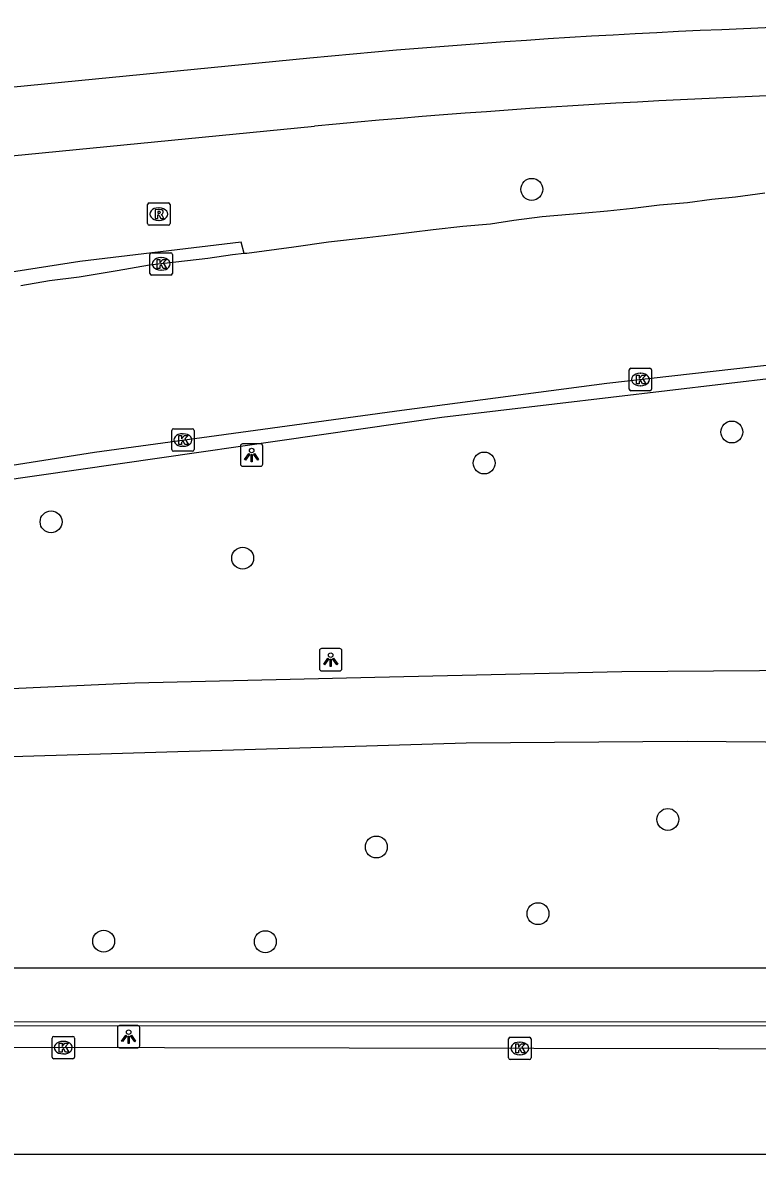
# Model space of a CAD drawing. Extents: x 160203 to 161526, y 379529 to 381797.
# Drawn here: x 161068.4 to 161101.1, y 380876.9 to 380927.4 of the extents above; entities that cross this region are included whole.
import ezdxf

# ---------------------------------------------------------------- set-up
doc = ezdxf.new("R2010")
doc.units = 0
for name, color, linetype in [('IMGEO_Boom', 7, 'Continuous'), ('IMGEO_Fietspad_gesloten', 7, 'Continuous'), ('IMGEO_Fietspad_open', 7, 'Continuous'), ('IMGEO_Hek', 7, 'Continuous'), ('IMGEO_Kolk', 7, 'Continuous'), ('IMGEO_Lichtpunt', 7, 'Continuous'), ('IMGEO_Parkeervlak_gesloten', 7, 'Continuous'), ('IMGEO_Rijbaan_lokaal_gesloten', 7, 'Continuous'), ('IMGEO_Rijbaan_lokaal_open', 7, 'Continuous'), ('IMGEO_Rioolput', 7, 'Continuous'), ('IMGEO_Voetpad_open', 7, 'Continuous')]:
    doc.layers.add(name, color=color, linetype=linetype)

msp = doc.modelspace()

# ---------------------------------------------------------------- linework, layer by layer
at = {"layer": 'IMGEO_Boom'}
for centre in [(161091.084, 380919.977), (161100.009, 380909.149), (161088.962, 380907.765), (161069.643, 380905.14), (161078.189, 380903.52), (161097.154, 380891.86), (161084.15, 380890.628), (161091.362, 380887.653), (161071.987, 380886.425), (161079.199, 380886.402)]:
    msp.add_circle(centre, 0.489, dxfattribs=at)
at = {"layer": 'IMGEO_Fietspad_gesloten'}
for points in [[(161081.188, 380925.839), (161058.258, 380923.593), (161048.927, 380922.517)], [(161024.703, 380916.576), (161040.372, 380918.481), (161058.594, 380920.566), (161081.399, 380922.804)]]:
    msp.add_lwpolyline(points, dxfattribs=at)
for centre, radius, start, end in [((161114.67, 380573.858), 353.57, 90.40643, 95.43388), ((161116.119, 380553.922), 370.512, 90.61516, 95.37696)]:
    msp.add_arc(centre, radius, start, end, dxfattribs=at)
at = {"layer": 'IMGEO_Fietspad_open'}
for points in [[(161036.488, 380895.698), (161042.305, 380896.208), (161061.067, 380897.388), (161073.38, 380897.959), (161084.082, 380898.213), (161095.1, 380898.454), (161105.332, 380898.53), (161117.126, 380898.124), (161120.668, 380898.073), (161123.689, 380898.327), (161129.631, 380899.685), (161133.998, 380901.119), (161140.815, 380903.746), (161147.074, 380906.106), (161153.371, 380908.314), (161159.693, 380910.23), (161165.622, 380911.461), (161168.72, 380911.906)], [(161046.53, 380893.634), (161053.032, 380894.05), (161066.888, 380894.645), (161088.156, 380895.281), (161098.02, 380895.357), (161120.693, 380895.154), (161127.777, 380896.195), (161134.112, 380898.01), (161152.584, 380905.015), (161160.785, 380907.642), (161164.606, 380908.593), (161169.291, 380909.126)]]:
    msp.add_lwpolyline(points, dxfattribs=at)
at = {"layer": 'IMGEO_Hek'}
msp.add_lwpolyline([(161024.403, 380882.66), (161191.319, 380882.635)], dxfattribs=at)
at = {"layer": 'IMGEO_Kolk'}
for p, q in [((161074.053, 380916.225), (161074.053, 380917.077)), ((161074.128, 380917.151), (161074.98, 380917.151)), ((161074.541, 380916.931), (161074.566, 380916.931)), ((161075.054, 380917.077), (161075.054, 380916.225)), ((161074.564, 380916.371), (161074.539, 380916.371)), ((161074.98, 380916.151), (161074.128, 380916.151)), ((161095.43, 380911.066), (161095.43, 380911.918)), ((161095.505, 380911.992), (161096.357, 380911.992)), ((161095.918, 380911.772), (161095.943, 380911.772)), ((161096.431, 380911.918), (161096.431, 380911.066)), ((161095.941, 380911.212), (161095.916, 380911.212)), ((161096.357, 380910.992), (161095.505, 380910.992)), ((161075.023, 380908.365), (161075.023, 380909.217)), ((161075.098, 380909.291), (161075.95, 380909.291)), ((161076.024, 380909.217), (161076.024, 380908.365)), ((161075.511, 380909.071), (161075.536, 380909.071)), ((161075.95, 380908.291), (161075.098, 380908.291)), ((161075.534, 380908.511), (161075.509, 380908.511)), ((161069.687, 380881.25), (161069.687, 380882.102)), ((161069.762, 380882.176), (161070.614, 380882.176)), ((161070.175, 380881.956), (161070.2, 380881.956)), ((161070.688, 380882.102), (161070.688, 380881.25)), ((161090.051, 380881.214), (161090.051, 380882.066)), ((161090.126, 380882.14), (161090.978, 380882.14)), ((161090.539, 380881.92), (161090.564, 380881.92)), ((161091.052, 380882.066), (161091.052, 380881.214)), ((161070.198, 380881.396), (161070.173, 380881.396)), ((161070.614, 380881.176), (161069.762, 380881.176)), ((161090.978, 380881.14), (161090.126, 380881.14)), ((161090.562, 380881.36), (161090.537, 380881.36))]:
    msp.add_line(p, q, dxfattribs=at)
for points in [[(161074.053, 380916.225), (161074.053, 380917.077)], [(161074.128, 380917.151), (161074.98, 380917.151)], [(161074.374, 380916.851), (161074.497, 380916.851), (161074.497, 380916.7), (161074.627, 380916.851), (161074.791, 380916.851), (161074.645, 380916.7), (161074.798, 380916.451), (161074.646, 380916.451), (161074.561, 380916.615), (161074.497, 380916.548), (161074.497, 380916.451), (161074.374, 380916.451), (161074.374, 380916.851)], [(161075.054, 380917.077), (161075.054, 380916.225)], [(161074.98, 380916.151), (161074.128, 380916.151)], [(161095.43, 380911.066), (161095.43, 380911.918)], [(161095.505, 380911.992), (161096.357, 380911.992)], [(161095.751, 380911.692), (161095.874, 380911.692), (161095.874, 380911.541), (161096.004, 380911.692), (161096.168, 380911.692), (161096.022, 380911.541), (161096.175, 380911.292), (161096.023, 380911.292), (161095.938, 380911.456), (161095.874, 380911.389), (161095.874, 380911.292), (161095.751, 380911.292), (161095.751, 380911.692)], [(161096.431, 380911.918), (161096.431, 380911.066)], [(161096.357, 380910.992), (161095.505, 380910.992)], [(161075.023, 380908.365), (161075.023, 380909.217)], [(161075.098, 380909.291), (161075.95, 380909.291)], [(161076.024, 380909.217), (161076.024, 380908.365)], [(161075.344, 380908.991), (161075.467, 380908.991), (161075.467, 380908.84), (161075.597, 380908.991), (161075.761, 380908.991), (161075.615, 380908.84), (161075.768, 380908.591), (161075.616, 380908.591), (161075.531, 380908.755), (161075.467, 380908.688), (161075.467, 380908.591), (161075.344, 380908.591), (161075.344, 380908.991)], [(161075.95, 380908.291), (161075.098, 380908.291)], [(161069.687, 380881.25), (161069.687, 380882.102)], [(161069.762, 380882.176), (161070.614, 380882.176)], [(161070.008, 380881.876), (161070.131, 380881.876), (161070.131, 380881.725), (161070.261, 380881.876), (161070.425, 380881.876), (161070.279, 380881.725), (161070.432, 380881.476), (161070.28, 380881.476), (161070.195, 380881.64), (161070.131, 380881.573), (161070.131, 380881.476), (161070.008, 380881.476), (161070.008, 380881.876)], [(161070.688, 380882.102), (161070.688, 380881.25)], [(161090.051, 380881.214), (161090.051, 380882.066)], [(161090.126, 380882.14), (161090.978, 380882.14)], [(161091.052, 380882.066), (161091.052, 380881.214)], [(161090.372, 380881.84), (161090.495, 380881.84), (161090.495, 380881.689), (161090.625, 380881.84), (161090.789, 380881.84), (161090.643, 380881.689), (161090.796, 380881.44), (161090.644, 380881.44), (161090.559, 380881.604), (161090.495, 380881.537), (161090.495, 380881.44), (161090.372, 380881.44), (161090.372, 380881.84)], [(161070.614, 380881.176), (161069.762, 380881.176)], [(161090.978, 380881.14), (161090.126, 380881.14)]]:
    msp.add_lwpolyline(points, dxfattribs=at)
for centre, start, end in [((161074.13, 380917.075), 91.552, 178.448), ((161074.13, 380917.075), 91.552, 178.448), ((161074.978, 380917.075), 1.552, 88.448), ((161074.978, 380917.075), 1.552, 88.448), ((161074.13, 380916.227), 181.552, 268.448), ((161074.13, 380916.227), 181.552, 268.448), ((161074.978, 380916.227), 271.552, 358.448), ((161074.978, 380916.227), 271.552, 358.448), ((161095.507, 380911.916), 91.552, 178.448), ((161095.507, 380911.916), 91.552, 178.448), ((161096.355, 380911.916), 1.552, 88.448), ((161096.355, 380911.916), 1.552, 88.448), ((161095.507, 380911.068), 181.552, 268.448), ((161095.507, 380911.068), 181.552, 268.448), ((161096.355, 380911.068), 271.552, 358.448), ((161096.355, 380911.068), 271.552, 358.448), ((161075.1, 380909.215), 91.552, 178.448), ((161075.1, 380909.215), 91.552, 178.448), ((161075.948, 380909.215), 1.552, 88.448), ((161075.948, 380909.215), 1.552, 88.448), ((161075.1, 380908.367), 181.552, 268.448), ((161075.1, 380908.367), 181.552, 268.448), ((161075.948, 380908.367), 271.552, 358.448), ((161075.948, 380908.367), 271.552, 358.448), ((161069.764, 380882.1), 91.552, 178.448), ((161069.764, 380882.1), 91.552, 178.448), ((161070.612, 380882.1), 1.552, 88.448), ((161070.612, 380882.1), 1.552, 88.448), ((161090.128, 380882.064), 91.552, 178.448), ((161090.128, 380882.064), 91.552, 178.448), ((161090.976, 380882.064), 1.552, 88.448), ((161090.976, 380882.064), 1.552, 88.448), ((161069.764, 380881.252), 181.552, 268.448), ((161069.764, 380881.252), 181.552, 268.448), ((161070.612, 380881.252), 271.552, 358.448), ((161070.612, 380881.252), 271.552, 358.448), ((161090.128, 380881.216), 181.552, 268.448), ((161090.128, 380881.216), 181.552, 268.448), ((161090.976, 380881.216), 271.552, 358.448), ((161090.976, 380881.216), 271.552, 358.448)]:
    msp.add_arc(centre, 0.0765, start, end, dxfattribs=at)
for centre, major_axis, ratio, start_param, end_param in [((161074.54, 380916.651), (-0.387, 0.002), 0.722429, 4.712389, 7.853982), ((161074.565, 380916.651), (-0.39, 0.002), 0.717154, 1.570796, 4.712389), ((161095.917, 380911.492), (-0.387, 0.002), 0.722429, 4.712389, 7.853982), ((161095.942, 380911.492), (-0.39, 0.002), 0.717154, 1.570796, 4.712389), ((161075.51, 380908.791), (-0.387, 0.002), 0.722429, 4.712389, 7.853982), ((161075.535, 380908.791), (-0.39, 0.002), 0.717154, 1.570796, 4.712389), ((161070.174, 380881.676), (-0.387, 0.002), 0.722429, 4.712389, 7.853982), ((161070.199, 380881.676), (-0.39, 0.002), 0.717154, 1.570796, 4.712389), ((161090.538, 380881.64), (-0.387, 0.002), 0.722429, 4.712389, 7.853982), ((161090.563, 380881.64), (-0.39, 0.002), 0.717154, 1.570796, 4.712389)]:
    msp.add_ellipse(centre, major_axis=major_axis, ratio=ratio, start_param=start_param, end_param=end_param, dxfattribs=at)
at = {"layer": 'IMGEO_Lichtpunt'}
for p, q in [((161078.089, 380908.524), (161078.089, 380907.717)), ((161078.089, 380908.524), (161078.089, 380907.717)), ((161078.991, 380908.619), (161078.183, 380908.619)), ((161078.991, 380908.619), (161078.183, 380908.619)), ((161079.085, 380907.717), (161079.085, 380908.524)), ((161079.085, 380907.717), (161079.085, 380908.524)), ((161078.183, 380907.623), (161078.991, 380907.623)), ((161078.183, 380907.623), (161078.991, 380907.623)), ((161081.616, 380899.391), (161081.616, 380898.584)), ((161081.616, 380899.391), (161081.616, 380898.584)), ((161082.518, 380899.486), (161081.71, 380899.486)), ((161082.518, 380899.486), (161081.71, 380899.486)), ((161082.612, 380898.584), (161082.612, 380899.391)), ((161082.612, 380898.584), (161082.612, 380899.391)), ((161081.71, 380898.49), (161082.518, 380898.49)), ((161081.71, 380898.49), (161082.518, 380898.49)), ((161072.603, 380882.568), (161072.603, 380881.761)), ((161072.603, 380882.568), (161072.603, 380881.761)), ((161073.505, 380882.663), (161072.697, 380882.663)), ((161073.505, 380882.663), (161072.697, 380882.663)), ((161073.599, 380881.761), (161073.599, 380882.568)), ((161073.599, 380881.761), (161073.599, 380882.568)), ((161072.697, 380881.667), (161073.505, 380881.667)), ((161072.697, 380881.667), (161073.505, 380881.667))]:
    msp.add_line(p, q, dxfattribs=at)
for points in [[(161078.463, 380908.188), (161078.502, 380908.16), (161078.314, 380907.898), (161078.276, 380907.925), (161078.463, 380908.188)], [(161078.565, 380908.14), (161078.612, 380908.14), (161078.612, 380907.818), (161078.565, 380907.818), (161078.565, 380908.14)], [(161078.675, 380908.16), (161078.713, 380908.187), (161078.9, 380907.925), (161078.861, 380907.897), (161078.675, 380908.16)], [(161081.99, 380899.055), (161082.029, 380899.027), (161081.841, 380898.765), (161081.803, 380898.792), (161081.99, 380899.055)], [(161082.202, 380899.027), (161082.24, 380899.054), (161082.427, 380898.792), (161082.388, 380898.764), (161082.202, 380899.027)], [(161082.092, 380899.007), (161082.139, 380899.007), (161082.139, 380898.685), (161082.092, 380898.685), (161082.092, 380899.007)], [(161072.977, 380882.232), (161073.016, 380882.204), (161072.828, 380881.942), (161072.79, 380881.969), (161072.977, 380882.232)], [(161073.079, 380882.184), (161073.126, 380882.184), (161073.126, 380881.862), (161073.079, 380881.862), (161073.079, 380882.184)], [(161073.189, 380882.204), (161073.227, 380882.231), (161073.414, 380881.969), (161073.375, 380881.941), (161073.189, 380882.204)]]:
    msp.add_lwpolyline(points, dxfattribs=at)
for centre in [(161078.588, 380908.322), (161082.115, 380899.189), (161073.102, 380882.366)]:
    msp.add_circle(centre, 0.0994, dxfattribs=at)
for centre, start, end in [((161078.183, 380908.524), 90, 180), ((161078.183, 380908.524), 90, 180), ((161078.991, 380908.524), 0, 90), ((161078.991, 380908.524), 0, 90), ((161078.183, 380907.717), 180, 270), ((161078.183, 380907.717), 180, 270), ((161078.991, 380907.717), 270, 0), ((161078.991, 380907.717), 270, 360), ((161081.71, 380899.391), 90, 180), ((161081.71, 380899.391), 90, 180), ((161082.518, 380899.391), 0, 90), ((161082.518, 380899.391), 0, 90), ((161081.71, 380898.584), 180, 270), ((161081.71, 380898.584), 180, 270), ((161082.518, 380898.584), 270, 0), ((161082.518, 380898.584), 270, 360), ((161072.697, 380882.568), 90, 180), ((161072.697, 380882.568), 90, 180), ((161073.505, 380882.568), 0, 90), ((161073.505, 380882.568), 0, 90), ((161072.697, 380881.761), 180, 270), ((161072.697, 380881.761), 180, 270), ((161073.505, 380881.761), 270, 0), ((161073.505, 380881.761), 270, 360)]:
    msp.add_arc(centre, 0.0946, start, end, dxfattribs=at)
at = {"layer": 'IMGEO_Parkeervlak_gesloten'}
msp.add_lwpolyline([(161190.008, 380881.462), (161025.263, 380881.755)], dxfattribs=at)
at = {"layer": 'IMGEO_Rijbaan_lokaal_gesloten'}
for points in [[(161101.473, 380919.812), (161100.178, 380919.634), (161099.111, 380919.532), (161098.032, 380919.38), (161096.776, 380919.279), (161095.595, 380919.126), (161094.465, 380919.012), (161093.463, 380918.923), (161091.546, 380918.746), (161090.289, 380918.593), (161089.248, 380918.428), (161088.004, 380918.327), (161086.684, 380918.175), (161084.754, 380917.933), (161083.739, 380917.819), (161082.012, 380917.629), (161080.464, 380917.4), (161078.369, 380917.121), (161078.256, 380917.11)], [(161078.256, 380917.11), (161077.735, 380917.058), (161076.63, 380916.893), (161075.208, 380916.728), (161074.028, 380916.588), (161072.593, 380916.347), (161070.892, 380916.055), (161069.572, 380915.903), (161068.29, 380915.675)], [(161025.803, 380899.718), (161025.679, 380900.148), (161033.699, 380901.766), (161042.064, 380903.365), (161048.817, 380904.558), (161059.887, 380906.411), (161071.578, 380908.251), (161085.288, 380910.129), (161094.427, 380911.322), (161102.994, 380912.292), (161112.912, 380913.269), (161120.287, 380913.936), (161130.782, 380914.474), (161141.425, 380914.85), (161152.292, 380915.065), (161164.137, 380915.116), (161175.956, 380914.774), (161181.192, 380914.458), (161189.193, 380913.891), (161191.032, 380913.725), (161191.004, 380913.226)]]:
    msp.add_lwpolyline(points, dxfattribs=at)
at = {"layer": 'IMGEO_Rijbaan_lokaal_open'}
for points in [[(161078.256, 380917.11), (161078.124, 380917.627), (161070.931, 380916.755), (161057.972, 380914.74), (161047.916, 380913.066), (161036.668, 380910.98), (161035.245, 380910.712)], [(161168.767, 380914.29), (161156.52, 380914.494), (161145.015, 380914.223), (161134.408, 380913.956), (161126.58, 380913.617), (161113.522, 380912.648), (161102.153, 380911.581), (161087.065, 380909.799), (161067.236, 380906.944), (161047.688, 380903.746), (161046.226, 380903.483)], [(161190.893, 380876.912), (161024.332, 380876.912), (161024.332, 380881.333)]]:
    msp.add_lwpolyline(points, dxfattribs=at)
at = {"layer": 'IMGEO_Rioolput'}
for p, q in [((161073.949, 380918.448), (161073.949, 380919.3)), ((161074.024, 380919.374), (161074.876, 380919.374)), ((161074.95, 380919.3), (161074.95, 380918.448)), ((161074.437, 380919.154), (161074.462, 380919.154)), ((161074.876, 380918.374), (161074.024, 380918.374)), ((161074.46, 380918.594), (161074.435, 380918.594))]:
    msp.add_line(p, q, dxfattribs=at)
for points in [[(161073.949, 380918.448), (161073.949, 380919.3)], [(161074.024, 380919.374), (161074.876, 380919.374)], [(161074.95, 380919.3), (161074.95, 380918.448)], [(161074.538, 380919.072), (161074.286, 380919.074), (161074.286, 380918.674)], [(161074.286, 380918.674), (161074.41, 380918.674), (161074.41, 380918.836), (161074.421, 380918.836)], [(161074.464, 380918.993), (161074.41, 380918.993), (161074.41, 380918.912)], [(161074.41, 380918.912), (161074.462, 380918.912)], [(161074.468, 380918.807), (161074.539, 380918.674), (161074.679, 380918.674), (161074.614, 380918.8)], [(161074.876, 380918.374), (161074.024, 380918.374)]]:
    msp.add_lwpolyline(points, dxfattribs=at)
for centre, radius, start, end in [((161074.026, 380919.298), 0.0765, 91.552, 178.448), ((161074.026, 380919.298), 0.0765, 91.552, 178.448), ((161074.874, 380919.298), 0.0765, 1.552, 88.448), ((161074.874, 380919.298), 0.0765, 1.552, 88.448), ((161074.42, 380918.783), 0.0533, 26.0293, 88.6989), ((161074.446, 380919.101), 0.19, 274.7715, 282.9687), ((161074.47, 380918.897), 0.0964, 77.0061, 93.1865), ((161074.484, 380918.954), 0.0378, 276.6634, 79.6772), ((161074.537, 380918.962), 0.109, 350.3612, 89.416), ((161074.535, 380918.962), 0.112, 277.5842, 350.9817), ((161074.519, 380918.747), 0.108, 29.5134, 73.7905), ((161074.026, 380918.45), 0.0765, 181.552, 268.448), ((161074.026, 380918.45), 0.0765, 181.552, 268.448), ((161074.874, 380918.45), 0.0765, 271.552, 358.448), ((161074.874, 380918.45), 0.0765, 271.552, 358.448)]:
    msp.add_arc(centre, radius, start, end, dxfattribs=at)
for centre, major_axis, ratio, start_param, end_param in [((161074.436, 380918.874), (-0.387, 0.002), 0.722429, 4.712389, 7.853982), ((161074.461, 380918.874), (-0.39, 0.002), 0.717154, 1.570796, 4.712389)]:
    msp.add_ellipse(centre, major_axis=major_axis, ratio=ratio, start_param=start_param, end_param=end_param, dxfattribs=at)
at = {"layer": 'IMGEO_Voetpad_open'}
for points in [[(161188.126, 380885.225), (161036.754, 380885.229)], [(161025.268, 380882.842), (161191.341, 380882.812)]]:
    msp.add_lwpolyline(points, dxfattribs=at)

doc.saveas('drawing.dxf')
